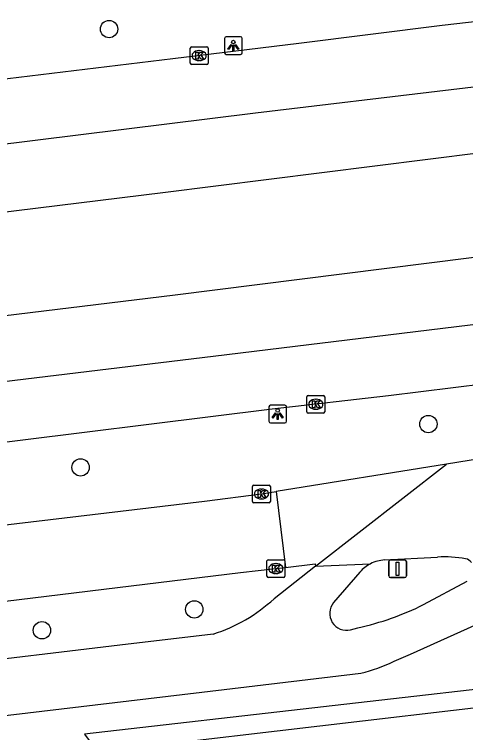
# Model space of a CAD drawing. Extents: x 161477 to 163040, y 383680 to 384868.
# Drawn here: x 161814.29 to 161839.69, y 383993.55 to 384033.98 of the extents above; entities that cross this region are included whole.
import ezdxf

# ---------------------------------------------------------------- set-up
doc = ezdxf.new("R2010")
doc.units = 0
for name, color, linetype in [('IMGEO_Boom', 7, 'Continuous'), ('IMGEO_Fietspad_gesloten', 7, 'Continuous'), ('IMGEO_Kolk', 7, 'Continuous'), ('IMGEO_Lichtpunt', 7, 'Continuous'), ('IMGEO_Parkeervlak_open', 7, 'Continuous'), ('IMGEO_Rijbaan_lokaal_gesloten', 7, 'Continuous'), ('IMGEO_Rijbaan_lokaal_open', 7, 'Continuous'), ('IMGEO_Verkeersbordpaal', 7, 'Continuous'), ('IMGEO_Voetpad_open', 7, 'Continuous')]:
    doc.layers.add(name, color=color, linetype=linetype)

msp = doc.modelspace()

# ---------------------------------------------------------------- linework, layer by layer
at = {"layer": 'IMGEO_Boom'}
for centre in [(161819.622, 384033.154), (161837.59, 384010.92), (161818.014, 384008.481), (161824.416, 384000.487), (161815.843, 383999.311)]:
    msp.add_circle(centre, 0.489, dxfattribs=at)
at = {"layer": 'IMGEO_Fietspad_gesloten'}
for points in [[(161831.245, 384002.923), (161828.903, 384001.089)], [(161833.742, 384002.583), (161832.258, 384000.867)], [(161837.321, 384000.758), (161839.78, 384002.082)], [(161835.665, 383997.569), (161836.586, 383997.968), (161843.205, 384000.958)], [(161833.217, 383999.346), (161833.616, 383999.452)], [(161825.487, 383999.102), (161820.233, 383998.475), (161810.506, 383997.319), (161789.883, 383994.869)], [(161772.22, 383989.582), (161824.85, 383995.834), (161833.796, 383996.89)]]:
    msp.add_lwpolyline(points, dxfattribs=at)
for centre, radius, start, end in [((161835.233, 384001.318), 1.956, 117.1436, 139.6844), ((161822.709, 384007.807), 9.138, 287.6972, 312.6738), ((161832.983, 384000.261), 0.945, 140.1403, 284.323), ((161830.316, 384014.721), 15.621, 282.1939, 296.6408), ((161831.008, 384007.477), 10.948, 284.7553, 295.1765)]:
    msp.add_arc(centre, radius, start, end, dxfattribs=at)
at = {"layer": 'IMGEO_Kolk'}
for p, q in [((161824.191, 384031.236), (161824.191, 384032.088)), ((161824.266, 384032.162), (161825.118, 384032.162)), ((161825.192, 384032.088), (161825.192, 384031.236)), ((161824.679, 384031.942), (161824.704, 384031.942)), ((161824.702, 384031.382), (161824.677, 384031.382)), ((161825.118, 384031.162), (161824.266, 384031.162)), ((161830.755, 384011.609), (161830.755, 384012.461)), ((161830.83, 384012.535), (161831.682, 384012.535)), ((161831.243, 384012.315), (161831.268, 384012.315)), ((161831.756, 384012.461), (161831.756, 384011.609)), ((161831.682, 384011.535), (161830.83, 384011.535)), ((161831.266, 384011.755), (161831.241, 384011.755)), ((161827.696, 384006.558), (161827.696, 384007.41)), ((161827.771, 384007.484), (161828.623, 384007.484)), ((161828.697, 384007.41), (161828.697, 384006.558)), ((161828.184, 384007.264), (161828.209, 384007.264)), ((161828.207, 384006.704), (161828.182, 384006.704)), ((161828.623, 384006.484), (161827.771, 384006.484)), ((161828.581, 384003.286), (161829.433, 384003.286)), ((161828.506, 384002.36), (161828.506, 384003.212)), ((161828.994, 384003.066), (161829.019, 384003.066)), ((161829.507, 384003.212), (161829.507, 384002.36)), ((161829.017, 384002.506), (161828.992, 384002.506)), ((161829.433, 384002.286), (161828.581, 384002.286))]:
    msp.add_line(p, q, dxfattribs=at)
for points in [[(161824.191, 384031.236), (161824.191, 384032.088)], [(161824.266, 384032.162), (161825.118, 384032.162)], [(161825.192, 384032.088), (161825.192, 384031.236)], [(161824.512, 384031.862), (161824.635, 384031.862), (161824.635, 384031.711), (161824.765, 384031.862), (161824.929, 384031.862), (161824.783, 384031.711), (161824.936, 384031.462), (161824.784, 384031.462), (161824.699, 384031.626), (161824.635, 384031.559), (161824.635, 384031.462), (161824.512, 384031.462), (161824.512, 384031.862)], [(161825.118, 384031.162), (161824.266, 384031.162)], [(161830.755, 384011.609), (161830.755, 384012.461)], [(161830.83, 384012.535), (161831.682, 384012.535)], [(161831.076, 384012.235), (161831.199, 384012.235), (161831.199, 384012.084), (161831.329, 384012.235), (161831.493, 384012.235), (161831.347, 384012.084), (161831.5, 384011.835), (161831.348, 384011.835), (161831.263, 384011.999), (161831.199, 384011.932), (161831.199, 384011.835), (161831.076, 384011.835), (161831.076, 384012.235)], [(161831.756, 384012.461), (161831.756, 384011.609)], [(161831.682, 384011.535), (161830.83, 384011.535)], [(161827.696, 384006.558), (161827.696, 384007.41)], [(161827.771, 384007.484), (161828.623, 384007.484)], [(161828.697, 384007.41), (161828.697, 384006.558)], [(161828.017, 384007.184), (161828.14, 384007.184), (161828.14, 384007.033), (161828.27, 384007.184), (161828.434, 384007.184), (161828.288, 384007.033), (161828.441, 384006.784), (161828.289, 384006.784), (161828.204, 384006.948), (161828.14, 384006.881), (161828.14, 384006.784), (161828.017, 384006.784), (161828.017, 384007.184)], [(161828.623, 384006.484), (161827.771, 384006.484)], [(161828.581, 384003.286), (161829.433, 384003.286)], [(161828.506, 384002.36), (161828.506, 384003.212)], [(161828.827, 384002.986), (161828.95, 384002.986), (161828.95, 384002.835), (161829.08, 384002.986), (161829.244, 384002.986), (161829.098, 384002.835), (161829.251, 384002.586), (161829.099, 384002.586), (161829.014, 384002.75), (161828.95, 384002.683), (161828.95, 384002.586), (161828.827, 384002.586), (161828.827, 384002.986)], [(161829.507, 384003.212), (161829.507, 384002.36)], [(161829.433, 384002.286), (161828.581, 384002.286)]]:
    msp.add_lwpolyline(points, dxfattribs=at)
for centre, start, end in [((161824.268, 384032.086), 91.552, 178.448), ((161824.268, 384032.086), 91.552, 178.448), ((161825.116, 384032.086), 1.552, 88.448), ((161825.116, 384032.086), 1.552, 88.448), ((161824.268, 384031.238), 181.552, 268.448), ((161824.268, 384031.238), 181.552, 268.448), ((161825.116, 384031.238), 271.552, 358.448), ((161825.116, 384031.238), 271.552, 358.448), ((161830.832, 384012.459), 91.552, 178.448), ((161830.832, 384012.459), 91.552, 178.448), ((161831.68, 384012.459), 1.552, 88.448), ((161831.68, 384012.459), 1.552, 88.448), ((161830.832, 384011.611), 181.552, 268.448), ((161830.832, 384011.611), 181.552, 268.448), ((161831.68, 384011.611), 271.552, 358.448), ((161831.68, 384011.611), 271.552, 358.448), ((161827.773, 384007.408), 91.552, 178.448), ((161827.773, 384007.408), 91.552, 178.448), ((161828.621, 384007.408), 1.552, 88.448), ((161828.621, 384007.408), 1.552, 88.448), ((161827.773, 384006.56), 181.552, 268.448), ((161827.773, 384006.56), 181.552, 268.448), ((161828.621, 384006.56), 271.552, 358.448), ((161828.621, 384006.56), 271.552, 358.448), ((161828.583, 384003.21), 91.552, 178.448), ((161828.583, 384003.21), 91.552, 178.448), ((161829.431, 384003.21), 1.552, 88.448), ((161829.431, 384003.21), 1.552, 88.448), ((161828.583, 384002.362), 181.552, 268.448), ((161828.583, 384002.362), 181.552, 268.448), ((161829.431, 384002.362), 271.552, 358.448), ((161829.431, 384002.362), 271.552, 358.448)]:
    msp.add_arc(centre, 0.0765, start, end, dxfattribs=at)
for centre, major_axis, ratio, start_param, end_param in [((161824.678, 384031.662), (-0.387, 0.002), 0.722429, 4.712389, 7.853982), ((161824.703, 384031.662), (-0.39, 0.002), 0.717154, 1.570796, 4.712389), ((161831.242, 384012.035), (-0.387, 0.002), 0.722429, 4.712389, 7.853982), ((161831.267, 384012.035), (-0.39, 0.002), 0.717154, 1.570796, 4.712389), ((161828.183, 384006.984), (-0.387, 0.002), 0.722429, 4.712389, 7.853982), ((161828.208, 384006.984), (-0.39, 0.002), 0.717154, 1.570796, 4.712389), ((161828.993, 384002.786), (-0.387, 0.002), 0.722429, 4.712389, 7.853982), ((161829.018, 384002.786), (-0.39, 0.002), 0.717154, 1.570796, 4.712389)]:
    msp.add_ellipse(centre, major_axis=major_axis, ratio=ratio, start_param=start_param, end_param=end_param, dxfattribs=at)
at = {"layer": 'IMGEO_Lichtpunt'}
for p, q in [((161826.118, 384032.629), (161826.118, 384031.822)), ((161826.118, 384032.629), (161826.118, 384031.822)), ((161827.02, 384032.724), (161826.212, 384032.724)), ((161827.02, 384032.724), (161826.212, 384032.724)), ((161827.114, 384031.822), (161827.114, 384032.629)), ((161827.114, 384031.822), (161827.114, 384032.629)), ((161826.212, 384031.728), (161827.02, 384031.728)), ((161826.212, 384031.728), (161827.02, 384031.728)), ((161828.613, 384011.884), (161828.613, 384011.077)), ((161828.613, 384011.884), (161828.613, 384011.077)), ((161829.515, 384011.979), (161828.707, 384011.979)), ((161829.515, 384011.979), (161828.707, 384011.979)), ((161829.609, 384011.077), (161829.609, 384011.884)), ((161829.609, 384011.077), (161829.609, 384011.884)), ((161828.707, 384010.983), (161829.515, 384010.983)), ((161828.707, 384010.983), (161829.515, 384010.983))]:
    msp.add_line(p, q, dxfattribs=at)
for points in [[(161826.492, 384032.293), (161826.531, 384032.265), (161826.343, 384032.003), (161826.305, 384032.03), (161826.492, 384032.293)], [(161826.594, 384032.245), (161826.641, 384032.245), (161826.641, 384031.923), (161826.594, 384031.923), (161826.594, 384032.245)], [(161826.704, 384032.265), (161826.742, 384032.292), (161826.929, 384032.03), (161826.89, 384032.002), (161826.704, 384032.265)], [(161828.987, 384011.548), (161829.026, 384011.52), (161828.838, 384011.258), (161828.8, 384011.285), (161828.987, 384011.548)], [(161829.089, 384011.5), (161829.136, 384011.5), (161829.136, 384011.178), (161829.089, 384011.178), (161829.089, 384011.5)], [(161829.199, 384011.52), (161829.237, 384011.547), (161829.424, 384011.285), (161829.385, 384011.257), (161829.199, 384011.52)]]:
    msp.add_lwpolyline(points, dxfattribs=at)
for centre in [(161826.617, 384032.427), (161829.112, 384011.682)]:
    msp.add_circle(centre, 0.0994, dxfattribs=at)
for centre, start, end in [((161826.212, 384032.629), 90, 180), ((161826.212, 384032.629), 90, 180), ((161827.02, 384032.629), 0, 90), ((161827.02, 384032.629), 0, 90), ((161826.212, 384031.822), 180, 270), ((161826.212, 384031.822), 180, 270), ((161827.02, 384031.822), 270, 0), ((161827.02, 384031.822), 270, 360), ((161828.707, 384011.884), 90, 180), ((161828.707, 384011.884), 90, 180), ((161829.515, 384011.884), 0, 90), ((161829.515, 384011.884), 0, 90), ((161828.707, 384011.077), 180, 270), ((161828.707, 384011.077), 180, 270), ((161829.515, 384011.077), 270, 0), ((161829.515, 384011.077), 270, 360)]:
    msp.add_arc(centre, 0.0946, start, end, dxfattribs=at)
at = {"layer": 'IMGEO_Parkeervlak_open'}
msp.add_lwpolyline([(161822.094, 383988.291), (161821.549, 383992.765), (161841.403, 383995.099), (161841.802, 383991.587)], dxfattribs=at)
at = {"layer": 'IMGEO_Rijbaan_lokaal_gesloten'}
for points in [[(162246.408, 384079.189), (162227.626, 384076.889), (162181.187, 384071.188), (162137.796, 384065.987), (162093.056, 384060.636), (162050.016, 384055.235), (162024.421, 384052.135), (162005.138, 384049.833), (161993.828, 384048.483), (161960.735, 384044.482), (161945.288, 384042.532), (161917.195, 384039.231), (161895.749, 384036.581), (161871.905, 384033.68), (161827.864, 384028.429), (161795.621, 384024.429), (161753.08, 384019.028), (161721.837, 384015.377), (161706.74, 384013.577), (161696.893, 384013.027), (161694.855, 384012.926)], [(161696.618, 383999.076), (161717.081, 384001.544), (161768.879, 384007.897), (161825.477, 384014.75), (161917.35, 384025.954), (162007.495, 384037.033), (162008.923, 384037.209), (162102.422, 384048.613), (162177.172, 384057.667), (162248.391, 384066.39)], [(161800.208, 384021.201), (161822.654, 384023.966), (161852.473, 384027.711), (161858.477, 384028.412), (161863.792, 384029.049), (161870.482, 384029.937), (161877.612, 384030.793), (161882.389, 384031.339), (161888.791, 384032.099), (161894.025, 384032.784), (161899.681, 384033.408), (161903.15, 384033.885), (161909.622, 384034.647)], [(161846.778, 384034.306), (161838.36, 384033.362), (161830.293, 384032.344), (161823.202, 384031.479), (161813.278, 384030.282), (161808.93, 384029.766), (161803.723, 384029.183), (161802.176, 384029.078), (161796.662, 384028.308), (161789.811, 384027.457), (161780.934, 384026.394), (161773.852, 384025.569), (161765.407, 384024.434), (161758.694, 384023.638), (161752.521, 384022.902), (161750.139, 384022.575), (161743.325, 384021.716), (161737.062, 384020.952), (161731.582, 384020.326), (161722.153, 384019.231), (161718.096, 384018.853)], [(161955.645, 384034.342), (161947.767, 384033.359), (161941.167, 384032.594), (161932.884, 384031.511), (161926.538, 384030.732), (161918.49, 384029.795), (161912.208, 384029.026), (161904.739, 384028.152), (161898.618, 384027.408), (161892.7, 384026.697), (161887.995, 384026.183), (161881.096, 384025.303), (161875.103, 384024.611), (161868.493, 384023.755), (161862.148, 384023.025), (161854.166, 384022.062), (161823.343, 384018.177), (161748.637, 384009.081), (161744.626, 384008.574)], [(161865.049, 384016.046), (161854.527, 384014.894), (161850.706, 384014.47), (161849.74, 384014.259), (161842.62, 384013.413), (161835.35, 384012.513), (161828.807, 384011.75), (161811.276, 384009.575), (161802.199, 384008.506), (161794.62, 384007.571), (161787.004, 384006.583), (161786.031, 384006.552), (161779.357, 384005.838), (161772.777, 384004.866), (161763.35, 384003.723)], [(161856.037, 384011.57), (161855.546, 384011.497), (161855.055, 384011.424), (161849.163, 384010.365), (161838.619, 384008.665)], [(161838.619, 384008.665), (161829.022, 384007.117)], [(161831.245, 384002.923), (161838.619, 384008.665)], [(161835.127, 384003.272), (161838.11, 384003.427)], [(161829.549, 384002.852), (161831.22, 384003.056), (161831.245, 384002.923)], [(161831.245, 384002.923), (161834.341, 384003.058)]]:
    msp.add_lwpolyline(points, dxfattribs=at)
for centre, radius, start, end in [((161835.242, 384001.3), 1.975, 93.3306, 117.1303), ((161838.53, 383996.981), 6.46, 79.6726, 93.7265), ((161839.61, 384002.868), 0.474, 32.6224, 80.4932)]:
    msp.add_arc(centre, radius, start, end, dxfattribs=at)
at = {"layer": 'IMGEO_Rijbaan_lokaal_open'}
for points in [[(161774.505, 384003.101), (161806.538, 384004.391), (161824.986, 384006.585), (161828.197, 384006.984), (161829.022, 384007.117)], [(161829.022, 384007.117), (161829.549, 384002.852)], [(161789.593, 383998.031), (161809.92, 384000.48), (161827.026, 384002.569), (161829.007, 384002.786), (161829.549, 384002.852)]]:
    msp.add_lwpolyline(points, dxfattribs=at)
at = {"layer": 'IMGEO_Verkeersbordpaal'}
for p, q in [((161835.462, 384003.277), (161836.252, 384003.277)), ((161836.252, 384003.277), (161835.462, 384003.277)), ((161835.362, 384002.377), (161835.362, 384003.177)), ((161835.362, 384003.177), (161835.362, 384002.377)), ((161836.352, 384003.177), (161836.352, 384002.377)), ((161836.352, 384002.377), (161836.352, 384003.177)), ((161836.252, 384002.277), (161835.462, 384002.277)), ((161835.462, 384002.277), (161836.252, 384002.277))]:
    msp.add_line(p, q, dxfattribs=at)
msp.add_lwpolyline([(161835.782, 384003.152), (161835.932, 384003.152), (161835.932, 384002.402), (161835.782, 384002.402), (161835.782, 384003.152)], dxfattribs=at)
for centre, start, end in [((161835.462, 384003.177), 90, 180), ((161835.462, 384003.177), 90, 180), ((161836.252, 384003.177), 0, 90), ((161836.252, 384003.177), 360, 90), ((161835.462, 384002.377), 180, 270), ((161835.462, 384002.377), 180, 270), ((161836.252, 384002.377), 270, 0), ((161836.252, 384002.377), 270, 0)]:
    msp.add_arc(centre, 0.1, start, end, dxfattribs=at)
at = {"layer": 'IMGEO_Voetpad_open'}
msp.add_lwpolyline([(161845.134, 383996.547), (161818.235, 383993.456), (161822.094, 383988.291)], dxfattribs=at)

doc.saveas('drawing.dxf')
